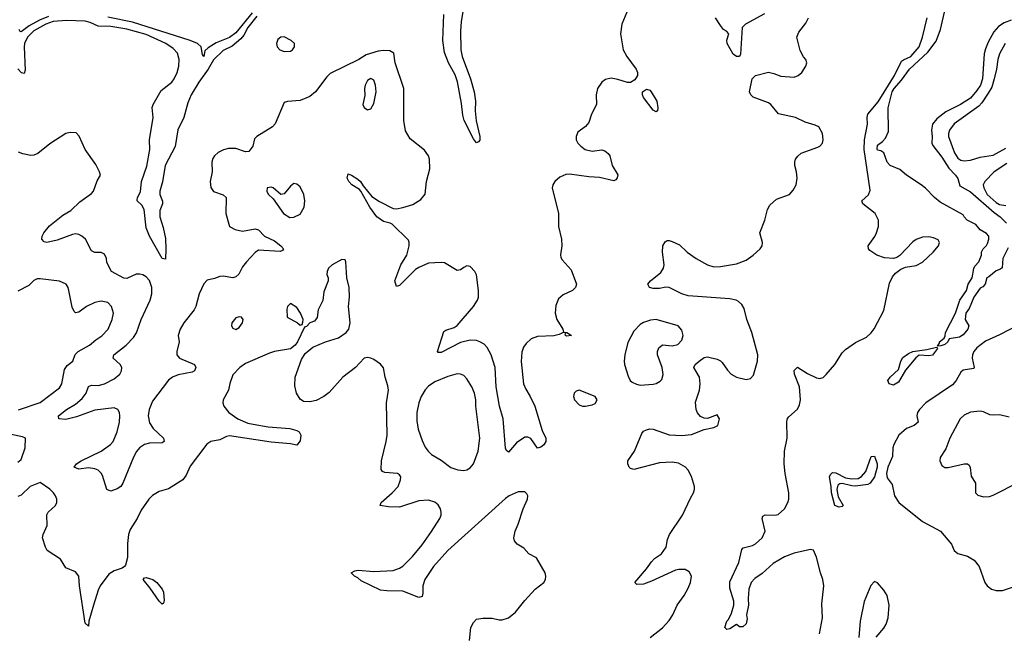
# Model space of a CAD drawing. Header units: inches. Extents: x 1449094 to 1618372, y 389908 to 534307.
# Tile 316 of 494: x 1552181 to 1558320, y 453334 to 457159. Entities that reach past the tile are written whole.
import ezdxf

# ---------------------------------------------------------------- set-up
doc = ezdxf.new("R2010")
doc.units = ezdxf.units.IN
doc.header["$MEASUREMENT"] = 0
doc.layers.add('B5455', color=7, linetype='Continuous')

msp = doc.modelspace()

# ---------------------------------------------------------------- linework, layer by layer
at = {"layer": 'B5455', "color": 5}
for points, elevation in [([(1558343.8, 455736.2), (1558310.7, 455670), (1558307.1, 455612.9), (1558297.3, 455602.7), (1558270, 455592.7), (1558224.4, 455555.6), (1558211.3, 455550), (1558201, 455510), (1558186, 455494), (1558170, 455485.2), (1558130, 455429.3), (1558100.9, 455359.1), (1558080.5, 455330), (1558077.3, 455290), (1558098.8, 455250), (1558094, 455230), (1558064.6, 455195.4), (1558041.1, 455178.9), (1557976, 455170), (1557967.7, 455150), (1557950, 455134.5), (1557925.1, 455125.1), (1557904, 455124), (1557916.9, 455143.1), (1557916.9, 455150), (1557945.6, 455174.4), (1557952.5, 455187.5), (1557954, 455210), (1558015.1, 455330), (1558042.2, 455410), (1558084.7, 455470), (1558096, 455510), (1558119.7, 455550), (1558131.2, 455608.8), (1558137.6, 455622.4), (1558162, 455650), (1558178, 455690), (1558178, 455710), (1558188, 455730), (1558210, 455750.8), (1558216.6, 455763.4), (1558224.2, 455790), (1558222.9, 455810), (1558210, 455826.6), (1558169.5, 455849.5), (1558142.7, 455882.7), (1558089.3, 455910), (1558069.4, 455930), (1558063.2, 455943.2), (1557921, 456021), (1557885.2, 456050), (1557830, 456109), (1557802, 456130), (1557710, 456189), (1557670, 456224), (1557608.7, 456250), (1557589.2, 456270), (1557569.1, 456329.1), (1557550, 456342), (1557530, 456345.2), (1557527.7, 456352.3), (1557530, 456376), (1557560.7, 456399.3), (1557578.9, 456421.1), (1557598.8, 456461.2), (1557595.3, 456610), (1557621.7, 456710), (1557633.1, 456730), (1557678.7, 456781.3), (1557728.9, 456850), (1557843.8, 456956.2), (1557896, 457024), (1557923.1, 457096.9), (1557977.8, 457342.2)], 460), ([(1553660.3, 457179.7), (1553602.8, 457110), (1553578.7, 457061.3), (1553561.1, 457038.9), (1553505.9, 456994.1), (1553450, 456966), (1553390, 456908.2), (1553357.2, 456850), (1553297.7, 456770), (1553250, 456690.6), (1553230, 456640.4), (1553204.1, 456550), (1553167.3, 456472.7), (1553151.6, 456368.4), (1553089.3, 456250), (1553071.8, 456148.2), (1553054.9, 456090), (1553055.7, 456070), (1553072.7, 456027.3), (1553072.7, 456010), (1553055.8, 455970), (1553054.9, 455930), (1553075.7, 455864.3), (1553090, 455794.8), (1553093.2, 455730), (1553090, 455667), (1553069.9, 455670), (1552990, 455809.8), (1552970, 455862), (1552956.6, 455976.6), (1552943.6, 456003.6), (1552914.5, 456030), (1552914.5, 456034.5), (1552916.2, 456050), (1552934.9, 456085.1), (1552940.6, 456150), (1552973.9, 456246.1), (1552992.7, 456350), (1552990.5, 456410), (1553013.2, 456550), (1553008.2, 456611.8), (1553014.4, 456630), (1553063.6, 456716.4), (1553129.1, 456770), (1553145.4, 456790), (1553162.7, 456830), (1553172.7, 456870), (1553175.4, 456910), (1553165, 456950), (1553139.3, 456979.3), (1553092.8, 457010), (1552970, 457066.7), (1552850, 457099.7), (1552750, 457116.8), (1552670, 457118.7), (1552620.9, 457140.9), (1552589, 457149), (1552474, 457154), (1552390, 457147.9), (1552344.2, 457130), (1552270.1, 457090), (1552230.4, 457050), (1552211.9, 457010), (1552208.7, 456990), (1552215.1, 456844.9), (1552210, 456824.2), (1552193.3, 456826.7), (1552170, 456851.6)], 480), ([(1555977.4, 457230), (1555935.8, 457130), (1555927.2, 457070), (1555944.2, 456970), (1555967.1, 456930), (1556024.2, 456850), (1556032.9, 456830), (1556033.7, 456810), (1556016.6, 456783.4), (1555990, 456768.1), (1555970, 456766.2), (1555910, 456786.8), (1555870, 456793.4), (1555834.4, 456785.6), (1555810.8, 456769.2), (1555783.6, 456730), (1555775.3, 456690), (1555777.4, 456630), (1555747, 456570), (1555730, 456517.2), (1555710, 456492), (1555662.3, 456457.7), (1555650.6, 456430), (1555650.6, 456410), (1555661.6, 456390), (1555679.3, 456370), (1555707.7, 456350), (1555750, 456339.5), (1555810, 456347.3), (1555830, 456341), (1555850, 456324.7), (1555861, 456310), (1555874.8, 456250), (1555910, 456191.3), (1555907.1, 456172.9), (1555899.1, 456160.9), (1555886, 456154), (1555795.5, 456175.5), (1555730, 456179.4), (1555610, 456196.8), (1555587.1, 456192.9), (1555550, 456176.8), (1555517.4, 456150), (1555505.3, 456130), (1555500.8, 456110), (1555540.2, 455950), (1555541.3, 455870), (1555560.3, 455790), (1555562.4, 455750), (1555553.7, 455693.7), (1555555.9, 455675.9), (1555562.8, 455662.8), (1555619.1, 455599.1), (1555652.2, 455510), (1555646, 455490), (1555629, 455471), (1555570, 455443.1), (1555541.1, 455418.9), (1555523.7, 455376.3), (1555520.2, 455330), (1555530.2, 455290.2), (1555568, 455230), (1555571.3, 455211.3), (1555592, 455210), (1555622, 455190), (1555590, 455187), (1555584, 455190), (1555582, 455198), (1555586, 455206), (1555570, 455208.7), (1555544.1, 455195.9), (1555511.1, 455188.9), (1555410, 455183.1), (1555370, 455168.6), (1555339.2, 455140.8), (1555323.1, 455116.9), (1555312.9, 455087.2), (1555308.3, 455028.3), (1555323.6, 454890), (1555336.1, 454856.1), (1555364.6, 454810), (1555392.2, 454750), (1555438.9, 454598.9), (1555462.8, 454550), (1555462.8, 454530), (1555450, 454509), (1555430, 454494), (1555410, 454488.7), (1555367.9, 454547.9), (1555350, 454557.6), (1555330, 454556.9), (1555279.5, 454520.5), (1555230, 454463.7), (1555214.8, 454474.8), (1555210, 454488), (1555196.1, 454670), (1555172.7, 454750), (1555152.6, 454870), (1555145.4, 454990), (1555121.1, 455070), (1555096.4, 455116.4), (1555076.8, 455136.8), (1555051.3, 455151.3), (1555030, 455158.4), (1554990, 455161.5), (1554930, 455147.4), (1554810, 455084.4), (1554790, 455083.7), (1554785.6, 455090), (1554825.7, 455214.3), (1554837.5, 455222.5), (1554890, 455240.2), (1554910, 455253.6), (1555010.8, 455370), (1555035.5, 455410), (1555041.2, 455430), (1555041.5, 455470), (1555030, 455569), (1555019.7, 455590), (1554990, 455620.5), (1554970, 455623.5), (1554950, 455614.7), (1554930, 455598.7), (1554910, 455595.4), (1554830, 455643.5), (1554810, 455646), (1554730, 455640.5), (1554670, 455614.5), (1554650, 455601), (1554550, 455502.4), (1554530, 455495.1), (1554520.4, 455530), (1554558.1, 455630), (1554594.4, 455690), (1554609.9, 455750), (1554610.6, 455770), (1554604.6, 455784.6), (1554503.3, 455883.3), (1554490.9, 455890.9), (1554450, 455901.8), (1554408.1, 455930), (1554363.5, 455990), (1554308.9, 456088.9), (1554300.1, 456100.1), (1554252.3, 456130), (1554232.7, 456150), (1554223.7, 456170), (1554230, 456198), (1554250, 456190.6), (1554290, 456164.9), (1554306.4, 456150), (1554323, 456123), (1554377.6, 456057.6), (1554424.6, 456024.6), (1554510, 455982.7), (1554530, 455980.3), (1554570, 455987.6), (1554633.1, 456006.9), (1554682.3, 456037.7), (1554708.9, 456071.1), (1554718.4, 456150), (1554739.2, 456230), (1554736, 456290), (1554729.5, 456310.5), (1554706.3, 456346.4), (1554616.5, 456416.5), (1554586.5, 456466.5), (1554577, 456530), (1554575.5, 456730), (1554522.5, 456890), (1554514, 456950), (1554490, 456963.8), (1554450, 456967.5), (1554416.7, 456963.3), (1554341, 456939), (1554294.9, 456910), (1554116.9, 456823.1), (1554096.8, 456803.2), (1554026.4, 456710), (1553990, 456680.6), (1553930, 456655.3), (1553850.7, 456649.3), (1553830, 456642), (1553774.4, 456510), (1553757.6, 456490), (1553660.7, 456430), (1553644.8, 456415.2), (1553634.7, 456370), (1553610, 456336.9), (1553590, 456334.9), (1553530, 456356), (1553484.1, 456355.9), (1553453.1, 456346.9), (1553419.5, 456330), (1553397, 456310), (1553386.2, 456293.8), (1553380.3, 456270), (1553382.3, 456210), (1553368.9, 456150), (1553372.8, 456112.8), (1553390, 456087.4), (1553450, 456067.4), (1553468.8, 456050), (1553466.5, 455950), (1553489.4, 455869.4), (1553524, 455850), (1553570, 455840.2), (1553650, 455855.2), (1553669.3, 455849.3), (1553707.8, 455810), (1553770, 455780.5), (1553809.1, 455750), (1553825.7, 455730), (1553820, 455720), (1553806.4, 455713.6), (1553670, 455722.2), (1553650, 455708.4), (1553596.4, 455650), (1553570, 455617.6), (1553546.9, 455573.1), (1553530, 455555.6), (1553510, 455548.8), (1553450, 455560.6), (1553430, 455557.7), (1553395.2, 455544.8), (1553350, 455535.8), (1553330, 455512.8), (1553301.3, 455450), (1553278.9, 455370), (1553269.3, 455350), (1553205.3, 455270), (1553181.3, 455230), (1553168.6, 455190), (1553175, 455150), (1553161.7, 455090), (1553162, 455070), (1553178.3, 455050), (1553272.2, 455010), (1553280.2, 454990), (1553271.1, 454970), (1553257.7, 454962.3), (1553170, 454944.5), (1553134.6, 454930), (1553110, 454911.8), (1553010, 454780.3), (1552988.2, 454730), (1552983.3, 454690), (1552990, 454644.9), (1553013.3, 454610), (1553077.2, 454550), (1553082, 454530), (1553070, 454521.5), (1552990, 454519.1), (1552959.5, 454510), (1552929.3, 454490), (1552910, 454467.4), (1552890, 454432.3), (1552825, 454270), (1552811.4, 454250), (1552790, 454234.6), (1552750, 454219.3), (1552724.9, 454230), (1552697.2, 454317.2), (1552690, 454332.4), (1552671.4, 454351.4), (1552650, 454360.2), (1552610, 454365.3), (1552550, 454358), (1552521.6, 454370), (1552535.1, 454390), (1552565.3, 454410), (1552689.8, 454470), (1552747.8, 454510), (1552764.9, 454530), (1552790, 454588.9), (1552802.9, 454650), (1552806, 454690), (1552803.1, 454710), (1552793.7, 454730), (1552770, 454738.4), (1552650, 454725.7), (1552536.1, 454683.9), (1552470, 454667.2), (1552424.5, 454670), (1552424.2, 454690), (1552473.8, 454730), (1552530, 454761.9), (1552570, 454797), (1552596.6, 454830), (1552610, 454871.5), (1552630, 454881.2), (1552670, 454879.6), (1552710, 454888.8), (1552770, 454920.7), (1552804.8, 454950), (1552815.4, 454970), (1552818.2, 454990), (1552808.8, 455010), (1552765.1, 455050), (1552767.6, 455070), (1552846.2, 455130), (1552890, 455177.1), (1552910, 455207.3), (1552939, 455290), (1552995.8, 455410), (1553004.5, 455450), (1553004.5, 455490), (1552990, 455533), (1552970, 455555.8), (1552950, 455568.2), (1552930, 455573), (1552908.1, 455571.9), (1552850, 455546), (1552830, 455547.2), (1552753.2, 455590), (1552725.6, 455645.6), (1552722, 455670), (1552710, 455698), (1552690, 455708), (1552650, 455708), (1552630, 455718), (1552592, 455790), (1552569.7, 455810), (1552550, 455820.2), (1552530, 455824.5), (1552510, 455820.4), (1552414.6, 455785.4), (1552350.5, 455770.5), (1552334.2, 455774.2), (1552319, 455790), (1552320.9, 455810), (1552331.6, 455830), (1552367.2, 455872.8), (1552450, 455939.4), (1552499.2, 455970), (1552555.9, 456024.1), (1552630, 456074.3), (1552641.2, 456090), (1552664.7, 456155.3), (1552684.5, 456190), (1552679.3, 456210), (1552655.8, 456255.8), (1552589.7, 456349.7), (1552552.9, 456432.9), (1552533.6, 456453.6), (1552495.5, 456455.5), (1552470, 456449.2), (1552370, 456384.4), (1552295.1, 456324.9), (1552270, 456313.5), (1552250, 456312), (1552201.6, 456321.6), (1552173.3, 456333.3)], 520), ([(1552361, 457179), (1552304.6, 457155.4), (1552240.4, 457119.6), (1552190, 457083.4), (1552184.9, 457084.9), (1552178.4, 457098.4)], 460), ([(1553630, 457200.9), (1553530, 457076.9), (1553490, 457047.8), (1553406.2, 457013.8), (1553356.9, 456983.1), (1553336.3, 456963.7), (1553329.5, 456929.5), (1553320.9, 456940.9), (1553312.9, 456990), (1553290.8, 457010.8), (1553244.7, 457030), (1552884.2, 457144.2), (1552730, 457173.5)], 460), ([(1554944.9, 457210), (1554933.7, 457146.3), (1554929.7, 457090), (1554931.5, 456970), (1554941, 456930), (1554991.3, 456790), (1555014.1, 456710), (1555022.3, 456650), (1555021.9, 456590), (1555027.9, 456527.9), (1555050.3, 456430), (1555050, 456408.7), (1555042.5, 456397.5), (1555030, 456392), (1555010, 456416.3), (1554953.3, 456530), (1554943.4, 456563.4), (1554935.8, 456635.8), (1554910.6, 456770.6), (1554895.6, 456815.6), (1554855.1, 456890), (1554830, 456954.8), (1554819.1, 457030), (1554826.3, 457190)], 480), ([(1556824.2, 457195.8), (1556706.8, 457130), (1556686.8, 457110), (1556676.3, 456943.7), (1556670, 456928.7), (1556650, 456929), (1556630, 456944), (1556592, 457010), (1556589.7, 457030.3), (1556602.7, 457070), (1556587.8, 457087.8), (1556570, 457097.6), (1556550, 457122), (1556519.7, 457170)], 520), ([(1556111.7, 453308.3), (1556190, 453368.8), (1556230, 453414.9), (1556252.8, 453450), (1556280.3, 453510), (1556324.2, 453570), (1556350, 453614.9), (1556364.5, 453650), (1556370.6, 453690.6), (1556356.5, 453716.5), (1556330, 453730.8), (1556291.5, 453731.5), (1556270, 453726.8), (1556120.9, 453659.1), (1556070, 453641), (1556030, 453638.7), (1556017.6, 453650), (1556090, 453735.5), (1556120.8, 453779.2), (1556139.9, 453800.1), (1556182, 453830), (1556211.8, 453870), (1556221.2, 453918.8), (1556232.5, 453950), (1556314.4, 454070), (1556363.3, 454176.7), (1556383.5, 454210), (1556389.7, 454230), (1556389.7, 454250), (1556369.6, 454310.4), (1556349.8, 454350), (1556333.3, 454370), (1556290, 454394.9), (1556250, 454401), (1556170, 454395.8), (1556010, 454354.5), (1555990, 454361.3), (1555981.3, 454370), (1555972.6, 454390), (1555974, 454410), (1556014.7, 454470), (1556060.1, 454579.9), (1556070, 454593), (1556090, 454602), (1556110, 454607.7), (1556130, 454606), (1556230, 454570.2), (1556310, 454566.3), (1556370, 454574), (1556450, 454604.4), (1556510, 454617.3), (1556533.2, 454630), (1556544, 454670), (1556530, 454695.3), (1556470, 454672.3), (1556450, 454674.5), (1556425.7, 454685.7), (1556407.4, 454707.4), (1556398.9, 454730), (1556394.2, 454774.1), (1556419.3, 454850), (1556424.8, 454890), (1556419.2, 454930), (1556383.6, 454990), (1556393.3, 455010), (1556416.9, 455030), (1556450, 455052.6), (1556470, 455056.9), (1556530, 455042.7), (1556550, 455033.4), (1556561.8, 455021.9), (1556593.6, 454973.6), (1556617.6, 454950), (1556650.7, 454930), (1556710, 454916), (1556737.2, 454922.8), (1556756.6, 454943.4), (1556781.7, 455030), (1556783.4, 455070), (1556745.7, 455210), (1556715.8, 455290), (1556697.7, 455357.7), (1556683, 455383), (1556662.2, 455402.2), (1556649, 455410), (1556610, 455418.3), (1556350, 455437.7), (1556309.4, 455450), (1556230, 455489.7), (1556210, 455491.1), (1556170, 455482.5), (1556130, 455484.2), (1556109.2, 455490), (1556098, 455510), (1556115.1, 455530), (1556177.8, 455582.2), (1556195.6, 455610), (1556199.6, 455630), (1556189.7, 455709.7), (1556191.6, 455748.4), (1556205.6, 455774.4), (1556218.6, 455781.4), (1556230, 455783), (1556250, 455776.4), (1556295.3, 455755.2), (1556343.8, 455710), (1556399.5, 455670), (1556470, 455630.2), (1556510, 455619.2), (1556550, 455619.3), (1556650, 455636.3), (1556710, 455659.7), (1556755.1, 455690), (1556798, 455730), (1556809.7, 455750), (1556812.6, 455770), (1556796.4, 455830), (1556826.8, 455910), (1556844.1, 455975.9), (1556858.3, 456001.7), (1556899.7, 456040.3), (1556980.7, 456070), (1557004, 456096), (1557022.6, 456130), (1557029.7, 456170), (1557025.1, 456210), (1557014.2, 456250), (1557013.3, 456270), (1557019.2, 456290), (1557032.3, 456307.7), (1557054.3, 456325.7), (1557156.9, 456363.1), (1557169.7, 456370.3), (1557186.6, 456390), (1557191.8, 456410), (1557187.8, 456450), (1557163.7, 456490), (1557141.3, 456501.3), (1557079.1, 456519.1), (1557019.3, 456550), (1556911.8, 456571.8), (1556864.2, 456630), (1556850, 456639.8), (1556755.1, 456675.1), (1556739.3, 456690), (1556732.3, 456710), (1556748.7, 456790), (1556770, 456811.3), (1556850, 456830.7), (1556884, 456824), (1556926.2, 456806.2), (1557010, 456800.5), (1557036, 456810), (1557058.4, 456830), (1557083.7, 456870), (1557089.3, 456890), (1557082.7, 456910), (1557068.1, 456928.1), (1557047.5, 456967.5), (1557027.3, 457050), (1557038.3, 457081.7), (1557082, 457138), (1557099.3, 457170)], 520), ([(1557168.4, 453330), (1557186.4, 453430), (1557183, 453516.9), (1557195, 453630), (1557189.2, 453669.2), (1557174.4, 453710), (1557150, 453809.5), (1557131.4, 453851.4), (1557110, 453856.5), (1557092.9, 453852.9), (1557010, 453832.9), (1556949.7, 453810.3), (1556879.3, 453770), (1556810, 453707.6), (1556765.1, 453674.9), (1556742.8, 453650), (1556726.7, 453610), (1556722.6, 453550), (1556725.7, 453510), (1556713.4, 453450), (1556716.2, 453423.8), (1556710, 453394), (1556690, 453374), (1556670, 453374), (1556650, 453388.7), (1556610, 453361.2), (1556590, 453357.2), (1556577.2, 453370), (1556589.8, 453410), (1556600.4, 453419.6), (1556620.3, 453459.7), (1556634.2, 453510), (1556634.6, 453534.6), (1556610, 453615.3), (1556610, 453654.8), (1556665, 453775), (1556683.5, 453856.5), (1556692.6, 453867.4), (1556750, 453882), (1556770, 453892), (1556811.6, 453930), (1556829.8, 453970), (1556809.8, 454050), (1556815.2, 454064.8), (1556830, 454072.1), (1556890, 454069.4), (1556910, 454074.8), (1556949.8, 454110), (1556971.2, 454150), (1556976.3, 454170), (1556977.4, 454210), (1556953.1, 454330), (1556947.1, 454390), (1556949.8, 454470), (1556965.6, 454550), (1556964.9, 454655.1), (1556967.9, 454672.1), (1556975.9, 454684.1), (1557030, 454731.5), (1557042.7, 454757.3), (1557050.4, 454790), (1557044.1, 454870), (1557011.5, 454950), (1557010, 454972.7), (1557030, 454992), (1557093.7, 454953.7), (1557150, 454926.6), (1557170, 454922.5), (1557190, 454929.4), (1557210, 454946.4), (1557263.4, 455010), (1557310, 455082.2), (1557330, 455103.7), (1557393.2, 455146.8), (1557460.6, 455179.4), (1557490, 455206), (1557508.5, 455231.5), (1557570, 455346), (1557604.2, 455515.8), (1557623.9, 455556.1), (1557641.9, 455578.1), (1557676.1, 455603.9), (1557704.2, 455615.8), (1557770, 455626.5), (1557810, 455647.1), (1557877, 455710), (1557909.8, 455750), (1557916, 455770), (1557907.2, 455787.3), (1557879.8, 455799.8), (1557850, 455806.2), (1557810, 455803.1), (1557770, 455788.5), (1557750, 455774.8), (1557670, 455689.6), (1557650, 455676.3), (1557630, 455671.2), (1557574.3, 455674.3), (1557525.2, 455690), (1557481, 455721), (1557474, 455730), (1557471.3, 455750), (1557513, 455807), (1557524.4, 455830), (1557535.5, 455870), (1557535.1, 455910), (1557515.1, 455950), (1557439.2, 456010), (1557432.6, 456030), (1557472.8, 456067.2), (1557484.5, 456095.5), (1557447, 456350), (1557449.4, 456410), (1557467.4, 456507.4), (1557464.3, 456550), (1557468.9, 456570), (1557533.2, 456646.8), (1557635.3, 456810), (1557680.1, 456899.9), (1557690.9, 456909.1), (1557737.6, 456930), (1557788.5, 456990), (1557810.4, 457050), (1557840.2, 457170)], 480), ([(1558363.3, 457156.7), (1558320.2, 457139.8), (1558284.6, 457115.4), (1558256.1, 457083.9), (1558220.6, 457019.4), (1558203.1, 456976.9), (1558194.4, 456945.6), (1558184.1, 456790), (1558172.6, 456750), (1558150, 456716.4), (1558110, 456669.1), (1558046.4, 456630), (1557955.9, 456584.1), (1557900.1, 456539.9), (1557871.7, 456508.3), (1557865.7, 456470), (1557870.2, 456429.8), (1557868, 456390), (1557873.7, 456373.7), (1557930, 456301.6), (1557973.8, 456233.8), (1558016.9, 456190), (1558030.7, 456169.3), (1558042.8, 456122.8), (1558110, 456086.7), (1558257, 455957), (1558294.5, 455930), (1558335, 455890)], 460), ([(1558325.3, 457010), (1558290, 456945.1), (1558279.2, 456910), (1558271.9, 456850), (1558258, 456790), (1558241.7, 456738.3), (1558220.3, 456699.7), (1558180, 456640), (1558160.6, 456619.4), (1558007.9, 456510), (1557978.9, 456470), (1557971.8, 456450), (1557972.3, 456430), (1558010, 456328.3), (1558030, 456295), (1558050, 456282.2), (1558070, 456278.8), (1558110, 456282.6), (1558170, 456302.3), (1558250, 456315.1), (1558330, 456358)], 480), ([(1558337.1, 456262.9), (1558257.7, 456210), (1558198.7, 456150), (1558189.5, 456130), (1558191.7, 456110), (1558214.4, 456070), (1558270, 456018.3), (1558290, 456007.3), (1558330, 456001.4)], 480), ([(1554986.9, 453290), (1554994.3, 453370), (1555010, 453402), (1555030, 453421.6), (1555070, 453428.5), (1555128, 453428), (1555170, 453418), (1555190, 453418.4), (1555230, 453430.5), (1555273.3, 453466.7), (1555330, 453539.3), (1555394.5, 453610), (1555449.6, 453650.4), (1555459.5, 453670), (1555462, 453690), (1555457, 453710), (1555404.4, 453804.4), (1555355.1, 453830), (1555324.6, 453864.6), (1555282.7, 453890), (1555265.6, 453910), (1555263, 453930), (1555271.2, 453970), (1555290, 454014.8), (1555319.7, 454110), (1555346.6, 454170), (1555349.6, 454190), (1555343.9, 454203.9), (1555330, 454215.1), (1555290, 454215.1), (1555233, 454190), (1555210, 454174.8), (1554850, 453849.8), (1554761.8, 453750), (1554707, 453670), (1554694.4, 453630), (1554695.2, 453584.8), (1554690, 453564), (1554670, 453557.2), (1554570, 453596.9), (1554470, 453598), (1554430, 453603.6), (1554310, 453662), (1554290, 453679.3), (1554268.7, 453690), (1554248, 453710), (1554270, 453722.8), (1554292.3, 453727.7), (1554390, 453719.6), (1554510, 453725.5), (1554550, 453740.2), (1554570, 453752.9), (1554630, 453812.9), (1554690, 453885.2), (1554750, 453967.7), (1554801.5, 454050), (1554808.3, 454070), (1554808.2, 454088.2), (1554804.2, 454110), (1554790, 454134), (1554770, 454151.3), (1554730, 454164.4), (1554670, 454159.8), (1554550, 454120.4), (1554481.5, 454121.5), (1554429, 454130), (1554436, 454150), (1554503.7, 454210), (1554540.9, 454250), (1554556, 454290), (1554557.2, 454310), (1554550, 454322), (1554538, 454330), (1554457, 454337), (1554443.6, 454343.6), (1554435.1, 454355.1), (1554438, 454410), (1554466.4, 454530), (1554471.7, 454570), (1554468.9, 454770), (1554480.3, 454850), (1554476.9, 454876.9), (1554459.7, 454930), (1554450, 454988.7), (1554431.1, 455011.1), (1554390, 455040.9), (1554370, 455049.4), (1554350, 455053.6), (1554330, 455049.4), (1554274.4, 454990), (1554196.5, 454930), (1554110, 454834.7), (1554078, 454810), (1554030, 454785.3), (1553990, 454776), (1553950, 454779.7), (1553930, 454794), (1553907.2, 454830), (1553896.8, 454876.8), (1553898.6, 454930), (1553938.4, 455041.6), (1553961, 455079), (1554010, 455117.6), (1554088.2, 455151.8), (1554170, 455175.8), (1554216.9, 455210), (1554234.2, 455230), (1554241.6, 455270), (1554231.2, 455370), (1554238.4, 455430), (1554235.6, 455490), (1554222, 455550), (1554215.1, 455650), (1554210, 455662), (1554190, 455664), (1554130, 455631.6), (1554106.4, 455610), (1554098, 455590), (1554096.3, 455570), (1554104.9, 455550), (1554104.9, 455530), (1554078, 455462), (1554071, 455409), (1554041.3, 455350), (1554037.1, 455302.9), (1554019.9, 455280.1), (1553991, 455269), (1553970, 455246), (1553958, 455242), (1553914, 455150), (1553898.8, 455130), (1553870, 455107), (1553770.5, 455089.5), (1553739.9, 455080.1), (1553590, 455015.4), (1553553, 454990), (1553510, 454945.2), (1553490.6, 454890.6), (1553482.4, 454850), (1553450.6, 454790), (1553448.4, 454770), (1553454.8, 454750), (1553484.9, 454710), (1553540.5, 454670), (1553604.8, 454644.8), (1553637.7, 454637.7), (1553730, 454621.2), (1553864.7, 454610), (1553910, 454597.7), (1553923.8, 454590), (1553935.3, 454570), (1553930, 454533.2), (1553910, 454506), (1553870, 454516), (1553750, 454524.5), (1553490, 454565.1), (1553470, 454560.5), (1553430, 454540.8), (1553374, 454530), (1553347.8, 454512.2), (1553243.8, 454376.2), (1553219.3, 454320.7), (1553198.8, 454290), (1553110, 454234.3), (1553050, 454218), (1553010, 454193.7), (1552986.4, 454170), (1552938.9, 454101.1), (1552913.1, 454050), (1552870, 453980.5), (1552859.8, 453950), (1552853.8, 453893.9), (1552852.8, 453807.2), (1552840.3, 453759.7), (1552835.5, 453750), (1552820.3, 453739.8), (1552770, 453723.8), (1552737, 453703), (1552684, 453630), (1552670, 453602), (1552642, 453510), (1552612.8, 453410), (1552610, 453378), (1552590, 453398), (1552554.5, 453630), (1552550.9, 453690.9), (1552530, 453716.5), (1552470, 453742.3), (1552435.5, 453795.5), (1552353.2, 453850), (1552342.7, 453870), (1552324, 453930), (1552328, 453950), (1552353.6, 454006.4), (1552350, 454072), (1552359, 454090), (1552404, 454130), (1552413.2, 454150), (1552412.7, 454170), (1552405.2, 454190), (1552392.7, 454210), (1552370, 454232.7), (1552310, 454274), (1552246.8, 454250), (1552190, 454195.3), (1552170, 454186)], 540), ([(1552173.9, 454726.1), (1552310, 454772.3), (1552430, 454863.1), (1552444.2, 454890), (1552460.8, 454979.2), (1552477.5, 455002.5), (1552513.3, 455030), (1552528.2, 455071.8), (1552546.3, 455090), (1552616.9, 455130), (1552655.9, 455164.1), (1552692.6, 455187.4), (1552732, 455230), (1552757.2, 455290), (1552765.7, 455330), (1552754.3, 455370), (1552730, 455395.8), (1552690, 455405.1), (1552650, 455396.9), (1552598, 455370), (1552550, 455335.1), (1552530, 455332.3), (1552520.8, 455340.8), (1552507.6, 455367.6), (1552488.4, 455470), (1552482.7, 455490), (1552470.3, 455510.3), (1552430, 455528.5), (1552310, 455544.1), (1552290, 455543.1), (1552270, 455532.1), (1552238.5, 455501.5), (1552170, 455467.6)], 540), ([(1558410, 455256.7), (1558290, 455193.6), (1558204.1, 455155.9), (1558150, 455113.3), (1558130.1, 455090), (1558121.2, 455070), (1558119.6, 455050), (1558133, 454990), (1558130, 454983.9), (1558064.9, 454975.1), (1558050, 454962.3), (1558019.9, 454910), (1557996.7, 454883.3), (1557830.1, 454770), (1557791.2, 454730), (1557779.6, 454710), (1557775.1, 454690), (1557783.5, 454650), (1557758.9, 454630), (1557710, 454609.9), (1557663.1, 454570), (1557631.4, 454510), (1557626.3, 454490), (1557623.8, 454436.2), (1557595, 454370), (1557585.8, 454330), (1557590, 454302.6), (1557621.5, 454261.5), (1557635.9, 454190), (1557661.9, 454150), (1557810, 454031.2), (1557921.6, 453970), (1557990.3, 453890), (1558008.7, 453850), (1558019.9, 453839.9), (1558031.5, 453831.5), (1558090, 453815.3), (1558132.2, 453790), (1558163.1, 453750), (1558198, 453650), (1558212.9, 453630), (1558240.4, 453610), (1558270, 453601.7), (1558310, 453601.6), (1558390, 453628)], 480), ([(1558350, 454681.1), (1558290, 454696.8), (1558250, 454692.9), (1558230, 454696.1), (1558190, 454714.4), (1558170, 454718.5), (1558110, 454711.4), (1558070, 454694.6), (1558045.4, 454670), (1557980.5, 454550), (1557955.3, 454484.7), (1557920.3, 454430), (1557917.4, 454410), (1557930, 454379.3), (1557950, 454366.7), (1557970, 454367.2), (1558070.2, 454390.2), (1558090.2, 454390.2), (1558101.2, 454381.2), (1558107.1, 454367.1), (1558113.8, 454313.8), (1558140.3, 454270), (1558141.3, 454210), (1558155.3, 454195.2), (1558190, 454184.9), (1558227.1, 454187.1), (1558250, 454194.5), (1558410, 454276.4)], 520), ([(1552170, 454400.7), (1552190, 454417.3), (1552215.6, 454490), (1552218.3, 454550), (1552198.3, 454558.3), (1552127.4, 454572.6)], 540), ([(1557520.4, 453310), (1557570, 453366.5), (1557583.1, 453390), (1557595.5, 453430), (1557602.9, 453510), (1557590, 453569.6), (1557570, 453602), (1557530, 453648.7), (1557510, 453658), (1557488.1, 453631.9), (1557447.3, 453532.7), (1557421.3, 453410), (1557413.1, 453306.9)], 480)]:
    msp.add_lwpolyline(points, dxfattribs=dict(at, elevation=elevation))
for points, elevation in [([(1553830, 457051.3), (1553810, 457050.6), (1553790, 457035.8), (1553782, 457010), (1553786.1, 456990), (1553803, 456970), (1553830, 456959.4), (1553870, 456963.2), (1553881.6, 456970), (1553895.8, 456990), (1553894.5, 457010), (1553874.6, 457030)], 520), ([(1554370, 456791.5), (1554350, 456778.7), (1554335.6, 456750), (1554331.7, 456730), (1554334.1, 456685.9), (1554321.6, 456630), (1554330, 456611), (1554350, 456596), (1554370, 456602.8), (1554390, 456636), (1554404.7, 456710), (1554400.5, 456750), (1554390, 456781.2)], 540), ([(1556150, 456584), (1556130, 456594), (1556070, 456674), (1556063.6, 456690), (1556064.7, 456710), (1556090, 456726), (1556110, 456719.1), (1556118, 456710), (1556154, 456650), (1556161, 456610), (1556158, 456590)], 520), ([(1553890, 456137.2), (1553870, 456121.2), (1553830, 456073.2), (1553810, 456069.2), (1553762, 456110), (1553750, 456115.1), (1553724.7, 456110), (1553722.8, 456090), (1553730, 456072), (1553762, 456042), (1553825.5, 455950), (1553866.6, 455926.6), (1553890, 455928), (1553930, 455945.5), (1553955.1, 455990), (1553959.7, 456030), (1553953, 456070), (1553930, 456117.2), (1553910, 456134)], 540), ([(1553870, 455388.7), (1553851.3, 455370), (1553846.4, 455353.6), (1553850, 455304.7), (1553914, 455270), (1553930, 455254), (1553942, 455258), (1553947.3, 455272.7), (1553948, 455290), (1553933.2, 455330), (1553910, 455364)], 540), ([(1553550, 455307), (1553530, 455299.6), (1553504.4, 455270), (1553503, 455250), (1553510, 455236), (1553530, 455228.4), (1553550, 455239.3), (1553571.2, 455270), (1553574.7, 455290), (1553564.1, 455304.1)], 540), ([(1556150, 455289.8), (1556114.4, 455285.6), (1556070, 455271.2), (1556050, 455259.7), (1556010, 455218), (1555973.2, 455146.8), (1555954, 455070), (1555950.2, 455030.2), (1555951.6, 455010), (1555976.1, 454936.1), (1555988.4, 454910), (1555999.6, 454899.6), (1556026.3, 454886.3), (1556050, 454881.7), (1556130, 454887.6), (1556150, 454890.4), (1556175.3, 454904.7), (1556184.2, 454915.8), (1556192.9, 454947.1), (1556186.6, 454990), (1556157.3, 455070), (1556157.1, 455090), (1556165.9, 455114.1), (1556190, 455131.5), (1556250, 455126.7), (1556285.3, 455134.7), (1556310, 455160.5), (1556318, 455190), (1556310, 455223.7), (1556286.6, 455250)], 540), ([(1557850, 455063.2), (1557790, 455066.8), (1557768.4, 455051.6), (1557705.3, 454974.7), (1557660.3, 454899.8), (1557630, 454881.6), (1557602.7, 454890), (1557593.3, 454910), (1557609.1, 454930.9), (1557661.5, 454978.5), (1557674.5, 455030), (1557687.2, 455052.8), (1557722.5, 455077.5), (1557749.9, 455090.1), (1557837.5, 455102.5), (1557898.4, 455118.4), (1557904, 455110), (1557872, 455068)], 460), ([(1554910, 454951.1), (1554850, 454935.1), (1554770, 454902), (1554730, 454873.7), (1554710, 454851.1), (1554685, 454810), (1554669.4, 454770), (1554658.5, 454710), (1554657.8, 454657.8), (1554666.2, 454606.2), (1554690, 454534.8), (1554710, 454494.8), (1554728.8, 454468.8), (1554748.9, 454448.9), (1554810, 454413.4), (1554870, 454368.5), (1554912.7, 454352.7), (1554950, 454347.9), (1554970, 454352.7), (1554990, 454364.6), (1555009.8, 454390.2), (1555040.7, 454470), (1555049.8, 454550.2), (1555025.8, 454750), (1555025.1, 454790), (1555016.4, 454830), (1554999.7, 454870), (1554970, 454920.7), (1554950, 454940.5), (1554930, 454949.7)], 540), ([(1555670, 454849.2), (1555650, 454844), (1555638.8, 454830), (1555634.8, 454810), (1555640.7, 454790), (1555670, 454757.3), (1555690, 454750.7), (1555710, 454750.6), (1555750, 454757.3), (1555770, 454767.3), (1555781.2, 454790), (1555768.7, 454810)], 540), ([(1557391.9, 454251.9), (1557370, 454252.9), (1557310, 454268.6), (1557294, 454266), (1557283.2, 454256.8), (1557276.9, 454230), (1557284.7, 454184.7), (1557315.8, 454130), (1557310, 454125.1), (1557290, 454119.8), (1557263.5, 454130), (1557242.2, 454210), (1557241.1, 454250), (1557229.8, 454310), (1557236.5, 454323.5), (1557250, 454335.5), (1557270, 454335), (1557330, 454303.6), (1557370, 454296.8), (1557410, 454299), (1557430, 454312), (1557456.5, 454343.5), (1557490, 454435.5), (1557510, 454437.3), (1557528.7, 454390), (1557527.3, 454370), (1557510, 454309.8), (1557484.7, 454270), (1557470, 454260.6)], 460), ([(1553070, 453515.1), (1553050, 453533.6), (1552995.5, 453615.5), (1552951.5, 453670), (1552960.5, 453679.5), (1552970, 453682.7), (1553011.5, 453670), (1553036.9, 453650), (1553070.3, 453610), (1553078.5, 453590), (1553082, 453538), (1553078, 453522)], 540)]:
    msp.add_lwpolyline(points, close=True, dxfattribs=dict(at, elevation=elevation))

doc.saveas('drawing.dxf')
